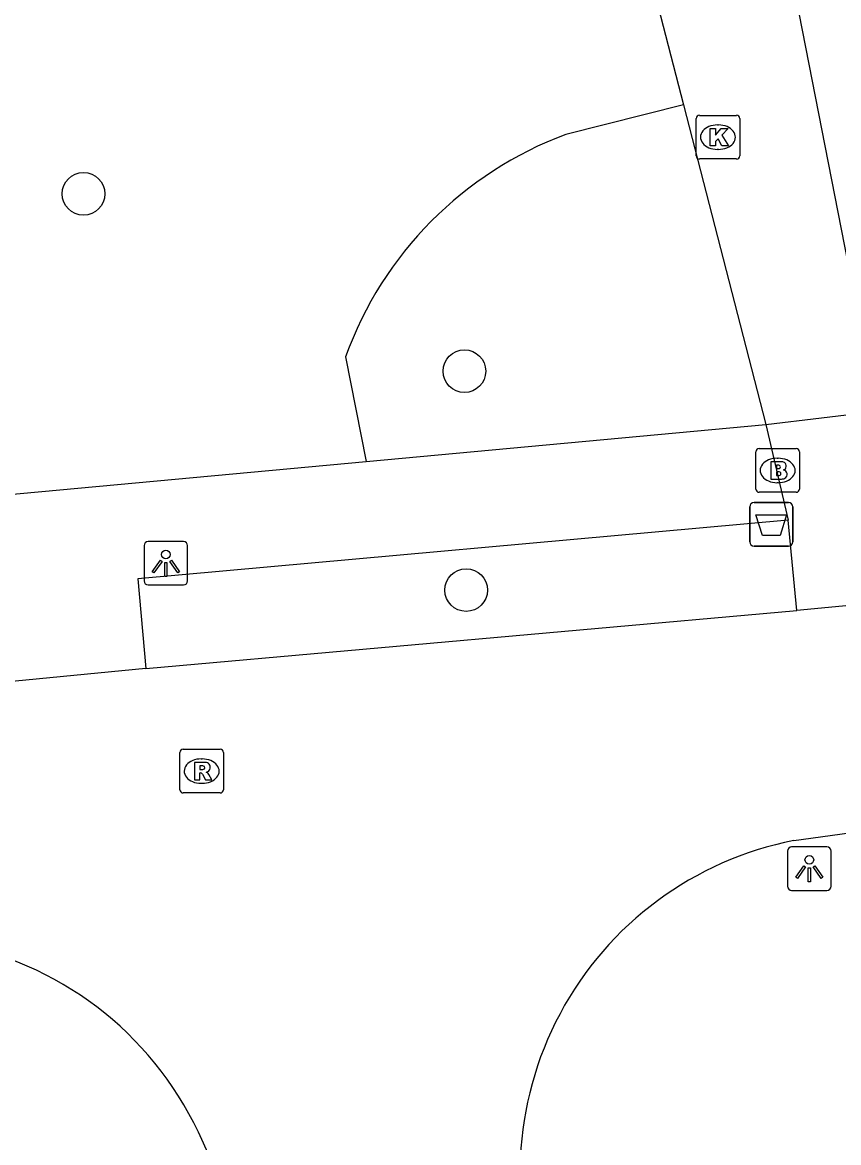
# Model space of a CAD drawing. Extents: x 160379 to 161131, y 383940 to 384849.
# Drawn here: x 160663.4 to 160682.1, y 384490.52 to 384516.19 of the extents above; entities that cross this region are included whole.
import ezdxf

# ---------------------------------------------------------------- set-up
doc = ezdxf.new("R2010")
doc.units = 0
for name, color, linetype in [('IMGEO_Afvalbak', 7, 'Continuous'), ('IMGEO_Boom', 7, 'Continuous'), ('IMGEO_Brandkraan', 7, 'Continuous'), ('IMGEO_Groenvoorziening', 7, 'Continuous'), ('IMGEO_Kolk', 7, 'Continuous'), ('IMGEO_Lichtpunt', 7, 'Continuous'), ('IMGEO_Rijbaan_lokaal_open', 7, 'Continuous'), ('IMGEO_Rioolput', 7, 'Continuous'), ('IMGEO_Voetgangersgebied_open', 7, 'Continuous'), ('IMGEO_Voetpad_open', 7, 'Continuous')]:
    doc.layers.add(name, color=color, linetype=linetype)

msp = doc.modelspace()

# ---------------------------------------------------------------- linework, layer by layer
at = {"layer": 'IMGEO_Afvalbak'}
for p, q in [((160680.066, 384504.287), (160680.066, 384505.087)), ((160680.066, 384505.087), (160680.066, 384504.287)), ((160680.166, 384505.187), (160680.956, 384505.187)), ((160680.956, 384505.187), (160680.166, 384505.187)), ((160681.056, 384505.087), (160681.056, 384504.287)), ((160681.056, 384504.287), (160681.056, 384505.087)), ((160680.956, 384504.187), (160680.166, 384504.187)), ((160680.166, 384504.187), (160680.956, 384504.187))]:
    msp.add_line(p, q, dxfattribs=at)
msp.add_lwpolyline([(160680.209, 384504.901), (160680.913, 384504.901), (160680.764, 384504.431), (160680.358, 384504.431), (160680.209, 384504.901)], dxfattribs=at)
for centre, start, end in [((160680.166, 384505.087), 90, 180), ((160680.166, 384505.087), 90, 180), ((160680.956, 384505.087), 0, 90), ((160680.956, 384505.087), 360, 90), ((160680.166, 384504.287), 180, 270), ((160680.166, 384504.287), 180, 270), ((160680.956, 384504.287), 270, 0), ((160680.956, 384504.287), 270, 0)]:
    msp.add_arc(centre, 0.1, start, end, dxfattribs=at)
at = {"layer": 'IMGEO_Boom'}
for centre in [(160664.797, 384512.261), (160673.527, 384508.196), (160673.567, 384503.181)]:
    msp.add_circle(centre, 0.489, dxfattribs=at)
at = {"layer": 'IMGEO_Brandkraan'}
for p, q in [((160680.206, 384505.495), (160680.206, 384506.347)), ((160680.281, 384506.421), (160681.133, 384506.421)), ((160681.207, 384506.347), (160681.207, 384505.495)), ((160680.694, 384506.201), (160680.719, 384506.201)), ((160680.717, 384505.641), (160680.692, 384505.641)), ((160681.133, 384505.421), (160680.281, 384505.421))]:
    msp.add_line(p, q, dxfattribs=at)
for points in [[(160680.206, 384505.495), (160680.206, 384506.347)], [(160680.281, 384506.421), (160681.133, 384506.421)], [(160681.207, 384506.347), (160681.207, 384505.495)], [(160680.554, 384506.121), (160680.554, 384505.721), (160680.767, 384505.721)], [(160680.785, 384506.121), (160680.554, 384506.121)], [(160680.733, 384506.04), (160680.679, 384506.04), (160680.679, 384505.964)], [(160680.679, 384505.964), (160680.732, 384505.964)], [(160680.741, 384505.888), (160680.679, 384505.888), (160680.679, 384505.807)], [(160680.679, 384505.807), (160680.741, 384505.807)], [(160681.133, 384505.421), (160680.281, 384505.421)]]:
    msp.add_lwpolyline(points, dxfattribs=at)
for centre, radius, start, end in [((160680.283, 384506.345), 0.0765, 91.552, 178.448), ((160680.283, 384506.345), 0.0765, 91.552, 178.448), ((160681.131, 384506.345), 0.0765, 1.552, 88.448), ((160681.131, 384506.345), 0.0765, 1.552, 88.448), ((160680.734, 384506.002), 0.0379, 267.8285, 90.9355), ((160680.789, 384505.976), 0.145, 59.4692, 91.5367), ((160680.814, 384506.023), 0.0922, 285.5137, 58.1501), ((160680.742, 384505.847), 0.0404, 269.8759, 90.5077), ((160680.819, 384505.831), 0.105, 301.3115, 78.989), ((160680.773, 384505.972), 0.251, 268.6676, 293.5347), ((160680.283, 384505.497), 0.0765, 181.552, 268.448), ((160680.283, 384505.497), 0.0765, 181.552, 268.448), ((160681.131, 384505.497), 0.0765, 271.552, 358.448), ((160681.131, 384505.497), 0.0765, 271.552, 358.448)]:
    msp.add_arc(centre, radius, start, end, dxfattribs=at)
for centre, major_axis, ratio, start_param, end_param in [((160680.693, 384505.921), (-0.387, 0.002), 0.722429, 4.712389, 7.853982), ((160680.718, 384505.921), (-0.39, 0.002), 0.717154, 1.570796, 4.712389)]:
    msp.add_ellipse(centre, major_axis=major_axis, ratio=ratio, start_param=start_param, end_param=end_param, dxfattribs=at)
at = {"layer": 'IMGEO_Groenvoorziening'}
for points in [[(160678.548, 384514.302), (160675.854, 384513.619)], [(160670.803, 384508.527), (160671.275, 384506.125)]]:
    msp.add_lwpolyline(points, dxfattribs=at)
msp.add_arc((160678.81, 384505.636), 8.513, 110.3165, 160.1467, dxfattribs=at)
at = {"layer": 'IMGEO_Kolk'}
for p, q in [((160678.913, 384514.058), (160679.765, 384514.058)), ((160678.838, 384513.132), (160678.838, 384513.984)), ((160679.326, 384513.838), (160679.351, 384513.838)), ((160679.839, 384513.984), (160679.839, 384513.132)), ((160679.349, 384513.278), (160679.324, 384513.278)), ((160679.765, 384513.058), (160678.913, 384513.058))]:
    msp.add_line(p, q, dxfattribs=at)
for points in [[(160678.913, 384514.058), (160679.765, 384514.058)], [(160678.838, 384513.132), (160678.838, 384513.984)], [(160679.159, 384513.758), (160679.282, 384513.758), (160679.282, 384513.607), (160679.412, 384513.758), (160679.576, 384513.758), (160679.43, 384513.607), (160679.583, 384513.358), (160679.431, 384513.358), (160679.346, 384513.522), (160679.282, 384513.455), (160679.282, 384513.358), (160679.159, 384513.358), (160679.159, 384513.758)], [(160679.839, 384513.984), (160679.839, 384513.132)], [(160679.765, 384513.058), (160678.913, 384513.058)]]:
    msp.add_lwpolyline(points, dxfattribs=at)
for centre, start, end in [((160678.915, 384513.982), 91.552, 178.448), ((160678.915, 384513.982), 91.552, 178.448), ((160679.763, 384513.982), 1.552, 88.448), ((160679.763, 384513.982), 1.552, 88.448), ((160678.915, 384513.134), 181.552, 268.448), ((160678.915, 384513.134), 181.552, 268.448), ((160679.763, 384513.134), 271.552, 358.448), ((160679.763, 384513.134), 271.552, 358.448)]:
    msp.add_arc(centre, 0.0765, start, end, dxfattribs=at)
for centre, major_axis, ratio, start_param, end_param in [((160679.325, 384513.558), (-0.387, 0.002), 0.722429, 4.712389, 7.853982), ((160679.35, 384513.558), (-0.39, 0.002), 0.717154, 1.570796, 4.712389)]:
    msp.add_ellipse(centre, major_axis=major_axis, ratio=ratio, start_param=start_param, end_param=end_param, dxfattribs=at)
at = {"layer": 'IMGEO_Lichtpunt'}
for p, q in [((160667.089, 384504.294), (160666.281, 384504.294)), ((160667.089, 384504.294), (160666.281, 384504.294)), ((160666.187, 384504.199), (160666.187, 384503.392)), ((160666.187, 384504.199), (160666.187, 384503.392)), ((160667.183, 384503.392), (160667.183, 384504.199)), ((160667.183, 384503.392), (160667.183, 384504.199)), ((160666.281, 384503.298), (160667.089, 384503.298)), ((160666.281, 384503.298), (160667.089, 384503.298)), ((160680.934, 384497.201), (160680.934, 384496.394)), ((160680.934, 384497.201), (160680.934, 384496.394)), ((160681.836, 384497.296), (160681.028, 384497.296)), ((160681.836, 384497.296), (160681.028, 384497.296)), ((160681.93, 384496.394), (160681.93, 384497.201)), ((160681.93, 384496.394), (160681.93, 384497.201)), ((160681.028, 384496.3), (160681.836, 384496.3)), ((160681.028, 384496.3), (160681.836, 384496.3))]:
    msp.add_line(p, q, dxfattribs=at)
for points in [[(160666.561, 384503.863), (160666.6, 384503.835), (160666.412, 384503.573), (160666.374, 384503.6), (160666.561, 384503.863)], [(160666.663, 384503.815), (160666.71, 384503.815), (160666.71, 384503.493), (160666.663, 384503.493), (160666.663, 384503.815)], [(160666.773, 384503.835), (160666.811, 384503.862), (160666.998, 384503.6), (160666.959, 384503.572), (160666.773, 384503.835)], [(160681.308, 384496.865), (160681.347, 384496.837), (160681.159, 384496.575), (160681.121, 384496.602), (160681.308, 384496.865)], [(160681.41, 384496.817), (160681.457, 384496.817), (160681.457, 384496.495), (160681.41, 384496.495), (160681.41, 384496.817)], [(160681.52, 384496.837), (160681.558, 384496.864), (160681.745, 384496.602), (160681.706, 384496.574), (160681.52, 384496.837)]]:
    msp.add_lwpolyline(points, dxfattribs=at)
for centre in [(160666.686, 384503.997), (160681.433, 384496.999)]:
    msp.add_circle(centre, 0.0994, dxfattribs=at)
for centre, start, end in [((160666.281, 384504.199), 90, 180), ((160666.281, 384504.199), 90, 180), ((160667.089, 384504.199), 0, 90), ((160667.089, 384504.199), 0, 90), ((160666.281, 384503.392), 180, 270), ((160666.281, 384503.392), 180, 270), ((160667.089, 384503.392), 270, 0), ((160667.089, 384503.392), 270, 360), ((160681.028, 384497.201), 90, 180), ((160681.028, 384497.201), 90, 180), ((160681.836, 384497.201), 0, 90), ((160681.836, 384497.201), 0, 90), ((160681.028, 384496.394), 180, 270), ((160681.028, 384496.394), 180, 270), ((160681.836, 384496.394), 270, 0), ((160681.836, 384496.394), 270, 360)]:
    msp.add_arc(centre, 0.0946, start, end, dxfattribs=at)
at = {"layer": 'IMGEO_Rijbaan_lokaal_open'}
for points in [[(160666.223, 384501.382), (160681.144, 384502.714)], [(160682.351, 384502.826), (160681.144, 384502.714)], [(160666.223, 384501.382), (160656.868, 384500.475)], [(160681.08, 384497.44), (160684.957, 384497.974)], [(160669.464, 384486.278), (160667.431, 384490.757)]]:
    msp.add_lwpolyline(points, dxfattribs=at)
for centre, radius, start, end in [((160682.574, 384489.813), 7.772, 101.0809, 202.7048), ((160660.373, 384487.413), 7.81, 25.3531, 80.1223)]:
    msp.add_arc(centre, radius, start, end, dxfattribs=at)
at = {"layer": 'IMGEO_Rioolput'}
for p, q in [((160667.005, 384498.606), (160667.005, 384499.458)), ((160667.08, 384499.532), (160667.932, 384499.532)), ((160668.006, 384499.458), (160668.006, 384498.606)), ((160667.493, 384499.312), (160667.518, 384499.312)), ((160667.516, 384498.752), (160667.491, 384498.752)), ((160667.932, 384498.532), (160667.08, 384498.532))]:
    msp.add_line(p, q, dxfattribs=at)
for points in [[(160667.005, 384498.606), (160667.005, 384499.458)], [(160667.08, 384499.532), (160667.932, 384499.532)], [(160668.006, 384499.458), (160668.006, 384498.606)], [(160667.594, 384499.23), (160667.342, 384499.232), (160667.342, 384498.832)], [(160667.52, 384499.151), (160667.466, 384499.151), (160667.466, 384499.07)], [(160667.342, 384498.832), (160667.466, 384498.832), (160667.466, 384498.994), (160667.477, 384498.994)], [(160667.466, 384499.07), (160667.518, 384499.07)], [(160667.524, 384498.965), (160667.595, 384498.832), (160667.735, 384498.832), (160667.67, 384498.958)], [(160667.932, 384498.532), (160667.08, 384498.532)]]:
    msp.add_lwpolyline(points, dxfattribs=at)
for centre, radius, start, end in [((160667.082, 384499.456), 0.0765, 91.552, 178.448), ((160667.082, 384499.456), 0.0765, 91.552, 178.448), ((160667.93, 384499.456), 0.0765, 1.552, 88.448), ((160667.93, 384499.456), 0.0765, 1.552, 88.448), ((160667.526, 384499.055), 0.0964, 77.0061, 93.1865), ((160667.54, 384499.112), 0.0378, 276.6634, 79.6772), ((160667.593, 384499.12), 0.109, 350.3612, 89.416), ((160667.591, 384499.12), 0.112, 277.5842, 350.9817), ((160667.476, 384498.941), 0.0533, 26.0293, 88.6989), ((160667.502, 384499.259), 0.19, 274.7715, 282.9687), ((160667.575, 384498.905), 0.108, 29.5134, 73.7905), ((160667.082, 384498.608), 0.0765, 181.552, 268.448), ((160667.082, 384498.608), 0.0765, 181.552, 268.448), ((160667.93, 384498.608), 0.0765, 271.552, 358.448), ((160667.93, 384498.608), 0.0765, 271.552, 358.448)]:
    msp.add_arc(centre, radius, start, end, dxfattribs=at)
for centre, major_axis, ratio, start_param, end_param in [((160667.492, 384499.032), (-0.387, 0.002), 0.722429, 4.712389, 7.853982), ((160667.517, 384499.032), (-0.39, 0.002), 0.717154, 1.570796, 4.712389)]:
    msp.add_ellipse(centre, major_axis=major_axis, ratio=ratio, start_param=start_param, end_param=end_param, dxfattribs=at)
at = {"layer": 'IMGEO_Voetgangersgebied_open'}
for points in [[(160682.984, 384507.279), (160681.057, 384517.15), (160670.583, 384546.086), (160670.064, 384547.52), (160665.29, 384560.709), (160662.829, 384567.417), (160652.625, 384581.692), (160648.865, 384586.974), (160652.047, 384589.687), (160670.645, 384605.594)], [(160676.497, 384522.259), (160678.548, 384514.302)], [(160678.548, 384514.302), (160680.437, 384506.971)]]:
    msp.add_lwpolyline(points, dxfattribs=at)
at = {"layer": 'IMGEO_Voetpad_open'}
for points in [[(160680.437, 384506.971), (160682.984, 384507.279)], [(160671.275, 384506.125), (160680.437, 384506.971)], [(160680.437, 384506.971), (160680.951, 384504.783)], [(160660.286, 384505.11), (160671.275, 384506.125)], [(160680.951, 384504.783), (160666.045, 384503.439), (160666.223, 384501.382)], [(160681.144, 384502.714), (160680.951, 384504.783)]]:
    msp.add_lwpolyline(points, dxfattribs=at)

doc.saveas('drawing.dxf')
